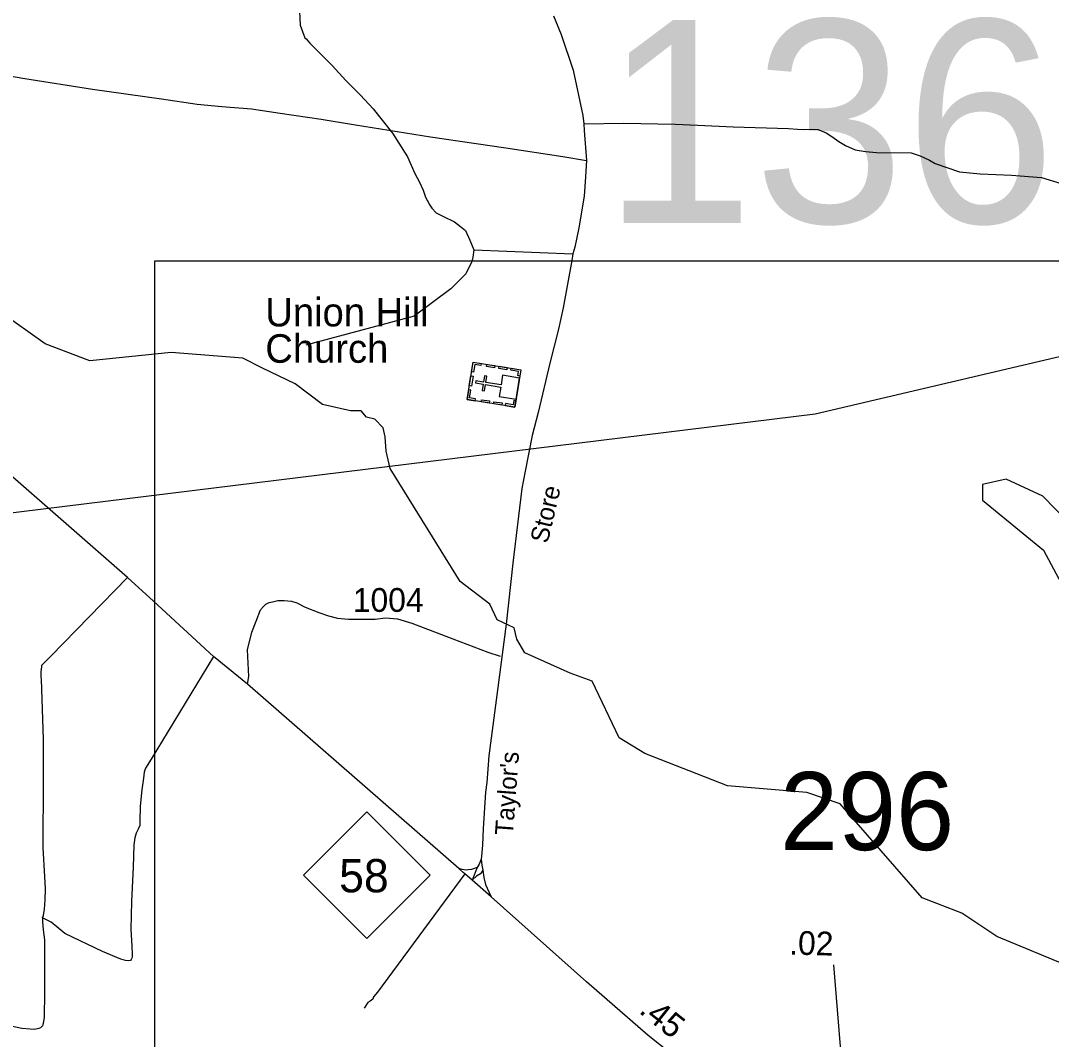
# Model space of a CAD drawing. Extents: x 2220236 to 2384410, y 720751 to 894131.
# Drawn here: x 2298927 to 2304345, y 814069 to 819421 of the extents above; entities that cross this region are included whole.
import ezdxf

# ---------------------------------------------------------------- set-up
doc = ezdxf.new("R2010")
doc.units = 0
for name, color, linetype in [('Exist Cultural Church with Cemetery CELL', 7, 'Continuous'), ('Exist Cultural Church with Cemetery Label', 7, 'Continuous'), ('Exist Hydrographic Creek Single Shore', 7, 'Continuous'), ('Exist Hydrographic Pond Under 1500 Sq Ft', 7, 'Continuous'), ('Exist Road Non-System Type 51', 7, 'Continuous'), ('Exist Road Primary NC Attributed', 7, 'Continuous'), ('Exist Road Primary NC Ramp 1 Lane Attributed', 7, 'Continuous'), ('Exist Road Primary NC Service Mileage Hundredths English Label', 7, 'Continuous'), ('Exist Road Primary NC Shield CELL', 7, 'Continuous'), ('Exist Road Primary NC Shield Number Label', 7, 'Continuous'), ('Exist Road Secondary Structure Standard Bridge Number Label', 7, 'Continuous'), ('Exist Road Secondary Type 51 Attributed', 7, 'Continuous'), ('Exist Road Secondary Type 51 Label', 7, 'Continuous'), ('Exist Road Secondary Type 51 Number Label', 7, 'Continuous'), ('Exist Utilities Electrical Transmission Line', 7, 'Continuous'), ('Map Preparation Inset Cut Line', 7, 'Continuous')]:
    doc.layers.add(name, color=color, linetype=linetype)

msp = doc.modelspace()

# ---------------------------------------------------------------- linework, layer by layer
at = {"layer": 'Exist Cultural Church with Cemetery CELL'}
for points in [[(2301274, 817430.4), (2301305.3, 817627), (2301556.8, 817587), (2301525.5, 817390.4)], [(2301348.2, 817620.3), (2301346.4, 817609.1), (2301314.6, 817614.1), (2301308.2, 817574.1), (2301297.2, 817575.8), (2301305.4, 817627.1)], [(2301418.5, 817597.5), (2301375.8, 817604.3), (2301377.5, 817615.6), (2301420.3, 817608.8)], [(2301483.6, 817587.1), (2301440.9, 817593.9), (2301442.6, 817605.2), (2301485.4, 817598.4)], [(2301285.7, 817503.6), (2301293.8, 817554.7), (2301305.1, 817552.9), (2301297, 817501.8)], [(2301532.2, 817433), (2301549.9, 817543.7), (2301460.4, 817557.9), (2301452.4, 817507.9), (2301372, 817520.6), (2301377.2, 817553.2), (2301366.3, 817554.9), (2301361.1, 817522.4), (2301319.4, 817529), (2301317.6, 817517.6), (2301359.3, 817510.9), (2301354.1, 817478.2), (2301364.9, 817476.5), (2301370.1, 817509.2), (2301450.6, 817496.4), (2301442.8, 817447.2)], [(2301551.6, 817554.3), (2301540.2, 817556.1), (2301543.7, 817577.8), (2301503.8, 817584.2), (2301505.5, 817595.2), (2301556.8, 817587)], [(2301316.8, 817423.6), (2301318.6, 817434.8), (2301286.8, 817439.9), (2301293.2, 817479.9), (2301282.2, 817481.7), (2301274, 817430.4)], [(2301390.1, 817411.9), (2301347.3, 817418.7), (2301349.1, 817430), (2301391.8, 817423.2)], [(2301456.4, 817401.4), (2301413.7, 817408.2), (2301415.4, 817419.4), (2301458.2, 817412.6)], [(2301530.7, 817423.1), (2301519.3, 817424.9), (2301515.9, 817403.2), (2301475.9, 817409.5), (2301474.2, 817398.5), (2301525.5, 817390.4)]]:
    msp.add_lwpolyline(points, close=True, dxfattribs=at)
at = {"layer": 'Exist Hydrographic Creek Single Shore'}
msp.add_lwpolyline([(2304803.3, 814301.4), (2304058.4, 814608.9), (2303874.4, 814732.7), (2303665.3, 814812.8), (2303235.3, 815307.1), (2303059.4, 815365.6), (2302642.3, 815401.1), (2302207.3, 815570.3), (2302073.2, 815653.5), (2301931.7, 815951.3), (2301815.4, 815993.4), (2301576.8, 816099.6), (2301534.7, 816171.8), (2301520.6, 816232), (2301431.4, 816274.1), (2301393.3, 816356.3), (2301236.9, 816474.6), (2300869.6, 817068.5), (2300848.9, 817160.3), (2300842.9, 817234.5), (2300832.9, 817282.6), (2300788.8, 817326.7), (2300744.7, 817338.8), (2300716.6, 817370.9), (2300660.5, 817370.9), (2300514.1, 817404.9), (2300369.7, 817513.2), (2300199.3, 817595.4), (2300095, 817647.6), (2299719.2, 817677.3), (2299290.9, 817634.2), (2299055.8, 817723.8), (2298820.7, 817891.8)], dxfattribs=at)
at = {"layer": 'Exist Hydrographic Pond Under 1500 Sq Ft'}
msp.add_lwpolyline([(2304395.6, 816466.7), (2304662.8, 816484.1), (2304636.8, 816578.2), (2304299.7, 816922.2), (2304106.7, 817012.8), (2303982.6, 816984.7), (2303983.7, 816902.7), (2304302.7, 816640.1), (2304395.6, 816466.7)], dxfattribs=at)
at = {"layer": 'Exist Road Non-System Type 51'}
for points in [[(2300390.8, 819506.9), (2300396.1, 819396.9), (2300420.8, 819331.2), (2300428.8, 819325.4), (2300447.1, 819303.5), (2300564.2, 819184.9), (2300637, 819107.6), (2300714, 819030.5), (2300780.6, 818957.2), (2300882, 818830.3), (2300961.3, 818705.3), (2301000.1, 818617.7), (2301024.6, 818572.1), (2301043.1, 818530.2), (2301053.4, 818498.4), (2301063.7, 818476.4), (2301069.8, 818468.7), (2301075.4, 818457.3), (2301088, 818436.2), (2301111.9, 818412.3), (2301149.9, 818392.6), (2301207.6, 818364.4), (2301240, 818339.1), (2301265.3, 818319.4), (2301289.2, 818268.7), (2301310.3, 818216.6), (2301830.3, 818196.8)], [(2298725.1, 819156.3), (2298950.2, 819116.9), (2299304.7, 819062), (2299667.7, 819009.9), (2299856.2, 818981.8), (2299985.7, 818970.5), (2300140.4, 818957.8), (2300291, 818935.3), (2300507.7, 818902.9), (2300687.7, 818873.4), (2301081.7, 818811.4), (2301477, 818752.3), (2301776.7, 818707.2), (2301901.2, 818686.8)], [(2301887.9, 818879), (2302096.1, 818883.2), (2302368.3, 818878.3), (2302486.5, 818872.7), (2302672.2, 818864.2), (2302963.5, 818854.4), (2303009.9, 818851.5), (2303047.9, 818850.1), (2303085.9, 818851.5), (2303118.2, 818848.7), (2303140.7, 818840.3), (2303161.8, 818831.8), (2303191.4, 818813.5), (2303228, 818786.8), (2303263.1, 818765.7), (2303313.8, 818743.1), (2303368.7, 818733.3), (2303426.3, 818729.1), (2303607.8, 818726.2), (2303655.7, 818710.8), (2303704.9, 818688.2), (2303734.4, 818671.2), (2303861.8, 818627), (2303970.1, 818617.1), (2304136.1, 818610.1), (2304293, 818596.7), (2304397.1, 818565.7)], [(2301310.3, 818216.6), (2301304.5, 818178.6), (2301303.1, 818168.8), (2301296.9, 818152.3), (2301267.4, 818091), (2301244.5, 818068.2), (2301189.1, 818012.7), (2300996.7, 817869.1), (2300425.9, 817715.7)], [(2299041.6, 814707.6), (2299047.3, 814720.2), (2299052.9, 814754), (2299055.7, 814801.9), (2299058.5, 814859.6), (2299054.3, 814924.4), (2299045.8, 815075), (2299047.3, 815432.6), (2299047, 815646.1), (2299037.6, 815959.9), (2299035.6, 815973.8), (2299035.1, 815999.8), (2299038.9, 816025.7), (2299038.9, 816035.7), (2299086.4, 816082.3), (2299489.6, 816496.5)], [(2300119.5, 815935.4), (2300126.4, 815976), (2300120.7, 816115.4), (2300142.4, 816207.7), (2300165.8, 816265.8), (2300188.3, 816325.2), (2300203.8, 816343.5), (2300216.4, 816356.1), (2300233.3, 816364.6), (2300250.7, 816368.7), (2300278.6, 816375.1), (2300312.6, 816375.3), (2300350.6, 816371.8), (2300378.8, 816362.2), (2300422.9, 816340.6), (2300495.3, 816311.3), (2300545.4, 816293.9), (2300593.5, 816282.5), (2300651.5, 816277.1), (2300743.4, 816276), (2300791.4, 816276.6), (2300845.3, 816283.2), (2300908.6, 816278.7), (2300983.2, 816256.2), (2301198.5, 816173.1), (2301382.8, 816102.7), (2301447.2, 816081.7)], [(2299941.9, 816081.4), (2299613.5, 815541.7), (2299584, 815493.8), (2299577, 815472.7), (2299572.7, 815441.8), (2299564.3, 815379.8), (2299555.9, 815293.9), (2299554.5, 815215.1), (2299553.8, 815191.9), (2299545.3, 815173.6), (2299534.1, 815152.4), (2299528.4, 815128.5), (2299522.8, 815090.5), (2299518.6, 814973.7), (2299510.1, 814793.4), (2299507.3, 814645.6), (2299511.5, 814558.3), (2299514.4, 814517.5), (2299513, 814503.4), (2299511.5, 814496.4), (2299508.7, 814487.9), (2299504.5, 814483.7), (2299496.1, 814482.3), (2299479.2, 814483.7), (2299453.9, 814490.8), (2299358.2, 814530.2), (2299159.8, 814625.9), (2299117.6, 814659.7), (2299088.1, 814685), (2299064.1, 814696.3), (2299041.6, 814707.6)], [(2301262.2, 814938.5), (2300802.6, 814317.6), (2300782.7, 814293.4), (2300778.8, 814281.2), (2300765.1, 814269.3), (2300753.2, 814263), (2300733.4, 814232.8)], [(2299041.6, 814707.6), (2299042.3, 814688.6), (2299045.1, 814644.9), (2299052.2, 814591.4), (2299053.6, 814476), (2299053.6, 814315.5), (2299050.8, 814186), (2299045.1, 814152.2), (2299042.3, 814140.9), (2299035.3, 814132.5), (2299032.5, 814129.7), (2299024, 814125.4), (2299000.1, 814121.2), (2298977.6, 814122.6), (2298934, 814126.8), (2298860.8, 814142.3)]]:
    msp.add_lwpolyline(points, dxfattribs=at)
at = {"layer": 'Exist Road Primary NC Attributed'}
for points in [[(2301400.9, 814817.8), (2301301.2, 814904.9), (2301262.2, 814938.5), (2301253.2, 814946.7), (2301229.9, 814966), (2300119.5, 815935.4), (2299941.9, 816081.4), (2299625.3, 816371.9), (2299489.6, 816496.5), (2298773.3, 817120.4), (2298684.7, 817189.5), (2298648.3, 817213), (2298594, 817254.4), (2298531.4, 817297.8), (2298430.9, 817358.7), (2298043, 817552.4), (2297085.3, 817997), (2296166.5, 818399.6), (2295899.4, 818534.9), (2295845.2, 818564.3), (2295766.6, 818621.5), (2295681.9, 818692.8), (2295597.3, 818777.9)], [(2303026.8, 813458), (2302964.3, 813503.2), (2302226.3, 814089.1), (2301901.5, 814371.3), (2301400.9, 814817.8)]]:
    msp.add_lwpolyline(points, dxfattribs=at)
at = {"layer": 'Exist Road Primary NC Ramp 1 Lane Attributed'}
msp.add_line((2301327.3, 814972.8), (2301301.2, 814904.9), dxfattribs=at)
for points in [[(2301348.1, 815016.6), (2301337.8, 814989.8), (2301327.3, 814972.8)], [(2301327.3, 814972.8), (2301297.2, 814960.8), (2301279.5, 814959.3), (2301269.1, 814958.8), (2301248.7, 814960.8), (2301229.9, 814966)], [(2301357.4, 814958.8), (2301344.3, 814939.7), (2301324.3, 814925.7), (2301301.2, 814904.9)]]:
    msp.add_lwpolyline(points, dxfattribs=at)
at = {"layer": 'Exist Road Primary NC Service Mileage Hundredths English Label'}
msp.add_line((2303294.6, 813320.5), (2303202.1, 814461.4), dxfattribs=at)
at = {"layer": 'Exist Road Primary NC Shield CELL'}
msp.add_lwpolyline([(2300414.5, 814931.4), (2300747.5, 815264.4), (2301080.5, 814931.4), (2300747.5, 814598.4)], close=True, dxfattribs=at)
at = {"layer": 'Exist Road Secondary Type 51 Attributed'}
msp.add_lwpolyline([(2301728.9, 819447.3), (2301767.9, 819347.7), (2301832, 819160.4), (2301882.5, 818923.2), (2301887.9, 818879), (2301889.4, 818843.3), (2301901.2, 818686.8), (2301895.8, 818601.4), (2301889, 818499.3), (2301860.8, 818333.1), (2301839.9, 818231), (2301830.3, 818196.8), (2301824.2, 818160.8), (2301779.3, 817912.5), (2301754.7, 817800.2), (2301708.6, 817621.9), (2301647.3, 817363.3), (2301616.7, 817241), (2301578.7, 817054.6), (2301561.6, 816962.5), (2301514.6, 816570.8), (2301478.5, 816250), (2301388.9, 815559.4), (2301378.4, 815419.3), (2301370.9, 815367.2), (2301359, 815177.2), (2301354.8, 815090.1), (2301349.3, 815031.9), (2301348.1, 815016.6), (2301351.6, 814985.1), (2301357.4, 814958.8), (2301362.4, 814919.7), (2301371, 814882.3), (2301379.3, 814863.8), (2301400.9, 814817.8)], dxfattribs=at)
at = {"layer": 'Exist Utilities Electrical Transmission Line'}
msp.add_lwpolyline([(2295924, 816056.1), (2298361.2, 816772.1), (2303102.7, 817354.9), (2310903.7, 819186.1), (2317962.4, 822463)], dxfattribs=at)
at = {"layer": 'Map Preparation Inset Cut Line'}
msp.add_lwpolyline([(2299633.7, 818158.8), (2318694.1, 818158.8), (2318694.1, 801601.3), (2299633.7, 801601.3), (2299633.7, 818158.8)], dxfattribs=at)
msp.add_lwpolyline([(2299633.7, 818158.8), (2318694.1, 818158.8), (2318694.1, 801601.3), (2299633.7, 801601.3), (2299633.7, 818158.8)], dxfattribs=at)

# ---------------------------------------------------------------- texts
at = {"layer": 'Exist Cultural Church with Cemetery Label'}
for s, p in [('Union Hill', (2300213.5, 817814.8)), ('Church', (2300213.5, 817623.8))]:
    msp.add_text(s, height=150, dxfattribs=at).set_placement(p)
at = {"layer": 'Exist Road Primary NC Service Mileage Hundredths English Label'}
for s, rotation, p in [('.02', 358.5084, (2302965.6, 814515)), ('.45', 321.554, (2302172.4, 814211.7))]:
    msp.add_text(s, height=125, rotation=rotation, dxfattribs=at).set_placement(p)
at = {"layer": 'Exist Road Primary NC Shield Number Label'}
msp.add_text('58', height=175, dxfattribs=at).set_placement((2300601.6, 814841.7))
at = {"layer": 'Exist Road Secondary Structure Standard Bridge Number Label'}
for s, height, p in [('136', 1066.27, (2301988.3, 818359)), ('296', 410.1, (2302918.8, 815063.5))]:
    msp.add_text(s, height=height, dxfattribs=at).set_placement(p)
at = {"layer": 'Exist Road Secondary Type 51 Label'}
for s, rotation, p in [('Store', 76.6645, (2301696.9, 816670.5)), ("Taylor's", 85.7131, (2301514.5, 815138.3))]:
    msp.add_text(s, height=95, rotation=rotation, dxfattribs=at).set_placement(p)
at = {"layer": 'Exist Road Secondary Type 51 Number Label'}
msp.add_text('1004', height=125, dxfattribs=at).set_placement((2300673.4, 816315.2))

doc.saveas('drawing.dxf')
